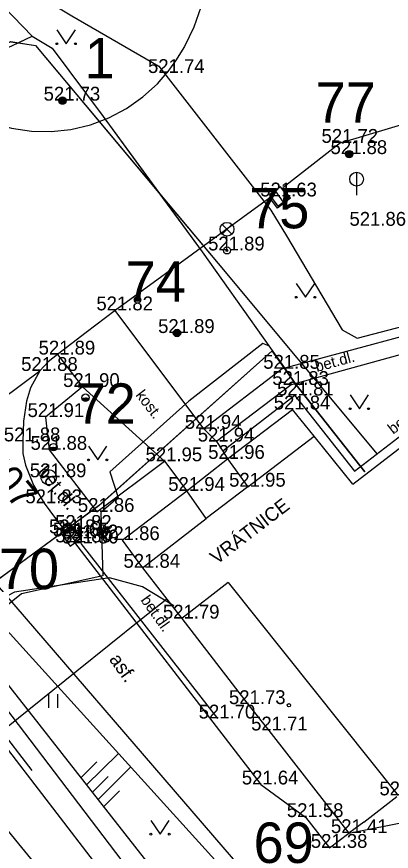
# Model space of a CAD drawing. Extents: x -668867 to -667827, y -1131943 to -1131019.
# Drawn here: x -668561.47 to -668541.16, y -1131318.4 to -1131273.1 of the extents above; entities that cross this region are included whole.
import ezdxf

# ---------------------------------------------------------------- set-up
doc = ezdxf.new("R2010")
doc.units = 0
for name, color, linetype in [('G_Bod_tecka', 7, 'Continuous'), ('G_Bod_vyska', 7, 'Continuous'), ('G_Bodove_pole', 7, 'Continuous'), ('G_Breh_Teren', 7, 'Continuous'), ('G_Budovy-znacky', 7, 'Continuous'), ('G_Budovy_Objekty', 7, 'Continuous'), ('G_Budovy_vstupy', 7, 'Continuous'), ('G_Cesty_Schody', 7, 'Continuous'), ('G_Objekty_technicke', 7, 'Continuous'), ('G_Plochy_zpevnene', 7, 'Continuous'), ('G_Ploty', 7, 'Continuous'), ('G_Popisy_povrchu', 7, 'Continuous'), ('G_Poznamky_odkaz', 7, 'Continuous'), ('G_Site-kanalizace', 7, 'Continuous'), ('G_Site-Sloupy', 7, 'Continuous'), ('G_Vyskove_srafy', 7, 'Continuous'), ('G_Z_ELsilove_podz_kotovane', 7, 'Continuous'), ('G_Z_SPOJE_podz_geodeticky', 7, 'Continuous'), ('G_Z_SPOJE_podz_kotovane', 7, 'Continuous'), ('G_Z_SPOJE_podz_priblizne', 7, 'Continuous'), ('G_Z_SPOJE_podz_zahozene', 7, 'Continuous'), ('G_Z_VODA_podz_kotovane', 7, 'Continuous'), ('G_Zabradli_Svodidla', 7, 'Continuous'), ('G_Zelen-Znacky', 7, 'Continuous'), ('Vrstva 1', 7, 'Continuous'), ('Vrstva 11', 7, 'Continuous'), ('Vrstva 26', 7, 'Continuous'), ('Vrstva 4', 7, 'Continuous')]:
    doc.layers.add(name, color=color, linetype=linetype)

msp = doc.modelspace()

# ---------------------------------------------------------------- linework, layer by layer
at = {"layer": 'G_Bod_tecka'}
for p, q in [((-668553.33, -1131276.16), (-668553.33, -1131276.16)), ((-668558.99, -1131277.66), (-668558.99, -1131277.66)), ((-668543.92, -1131279.95), (-668543.92, -1131279.95)), ((-668543.44, -1131280.56), (-668543.44, -1131280.56)), ((-668547.24, -1131282.86), (-668547.24, -1131282.86)), ((-668542.39, -1131284.45), (-668542.39, -1131284.45)), ((-668550.07, -1131285.79), (-668550.07, -1131285.79)), ((-668556.14, -1131289.04), (-668556.14, -1131289.04)), ((-668552.78, -1131290.27), (-668552.78, -1131290.27)), ((-668559.27, -1131291.44), (-668559.27, -1131291.44)), ((-668560.22, -1131292.33), (-668560.22, -1131292.33)), ((-668547.08, -1131292.21), (-668547.08, -1131292.21)), ((-668557.91, -1131293.2), (-668557.91, -1131293.2)), ((-668546.59, -1131293.09), (-668546.59, -1131293.09)), ((-668546.39, -1131293.66), (-668546.39, -1131293.66)), ((-668546.51, -1131294.42), (-668546.51, -1131294.42)), ((-668559.92, -1131294.83), (-668559.92, -1131294.83)), ((-668551.33, -1131295.47), (-668551.33, -1131295.47)), ((-668561.15, -1131296.15), (-668561.15, -1131296.15)), ((-668550.63, -1131296.16), (-668550.63, -1131296.16)), ((-668559.71, -1131296.61), (-668559.71, -1131296.61)), ((-668553.46, -1131297.23), (-668553.46, -1131297.23)), ((-668550.05, -1131297.1), (-668550.05, -1131297.1)), ((-668559.74, -1131298.1), (-668559.74, -1131298.1)), ((-668548.93, -1131298.61), (-668548.93, -1131298.61)), ((-668552.24, -1131298.84), (-668552.24, -1131298.84)), ((-668559.98, -1131299.51), (-668559.98, -1131299.51)), ((-668557.12, -1131299.98), (-668557.12, -1131299.98)), ((-668558.37, -1131300.9), (-668558.37, -1131300.9)), ((-668558.76, -1131301.14), (-668558.76, -1131301.14)), ((-668558.49, -1131301.31), (-668558.49, -1131301.31)), ((-668558.02, -1131301.42), (-668558.02, -1131301.42)), ((-668558.34, -1131301.63), (-668558.34, -1131301.63)), ((-668557.97, -1131301.69), (-668557.97, -1131301.69)), ((-668555.76, -1131301.51), (-668555.76, -1131301.51)), ((-668554.66, -1131303.01), (-668554.66, -1131303.01)), ((-668552.52, -1131305.77), (-668552.52, -1131305.77)), ((-668548.94, -1131310.41), (-668548.94, -1131310.41)), ((-668550.56, -1131311.19), (-668550.56, -1131311.19)), ((-668547.8, -1131311.84), (-668547.8, -1131311.84)), ((-668548.23, -1131314.77), (-668548.23, -1131314.77)), ((-668545.81, -1131316.54), (-668545.81, -1131316.54)), ((-668543.47, -1131317.41), (-668543.47, -1131317.41)), ((-668544.51, -1131318.21), (-668544.51, -1131318.21))]:
    msp.add_line(p, q, dxfattribs=at)
at = {"layer": 'G_Bodove_pole'}
for radius in [0.412, 0.05]:
    msp.add_circle((-668559.74, -1131298.1), radius, dxfattribs=at)
at = {"layer": 'G_Breh_Teren'}
for points in [[(-668565.85, -1131302.18), (-668547.78, -1131322.12)], [(-668566.93, -1131303.04), (-668550.43, -1131324.07)]]:
    msp.add_lwpolyline(points, dxfattribs=at)
at = {"layer": 'G_Budovy-znacky'}
msp.add_circle((-668546.71, -1131310.47), 0.0875, dxfattribs=at)
at = {"layer": 'G_Budovy_Objekty'}
for p, q in [((-668543.25, -1131298.47), (-668532.18, -1131289.95)), ((-668550.05, -1131297.1), (-668546.51, -1131294.42)), ((-668545.35, -1131295.86), (-668546.51, -1131294.42)), ((-668548.93, -1131298.61), (-668545.35, -1131295.86)), ((-668543.25, -1131298.47), (-668545.35, -1131295.86)), ((-668552.24, -1131298.84), (-668550.05, -1131297.1)), ((-668550.05, -1131297.1), (-668548.93, -1131298.61)), ((-668555.76, -1131301.51), (-668552.24, -1131298.84)), ((-668551.2, -1131300.33), (-668552.24, -1131298.84)), ((-668554.66, -1131303.01), (-668551.2, -1131300.33)), ((-668555.76, -1131301.51), (-668554.66, -1131303.01)), ((-668554.66, -1131303.01), (-668552.52, -1131305.77)), ((-668550, -1131303.81), (-668552.52, -1131305.77)), ((-668550, -1131303.81), (-668540.79, -1131315.36)), ((-668552.52, -1131305.77), (-668548.94, -1131310.41)), ((-668547.8, -1131311.84), (-668543.47, -1131317.41)), ((-668542.65, -1131316.82), (-668543.47, -1131317.41))]:
    msp.add_line(p, q, dxfattribs=at)
at = {"layer": 'G_Budovy_vstupy'}
for p, q in [((-668548.93, -1131298.61), (-668551.2, -1131300.33)), ((-668548.94, -1131310.41), (-668547.8, -1131311.84)), ((-668542.65, -1131316.82), (-668540.86, -1131315.43))]:
    msp.add_line(p, q, dxfattribs=at)
at = {"layer": 'G_Cesty_Schody'}
for p, q in [((-668559.27, -1131291.44), (-668557.91, -1131293.2)), ((-668550.63, -1131296.16), (-668551.33, -1131295.47)), ((-668553.46, -1131297.23), (-668552.24, -1131298.84))]:
    msp.add_line(p, q, dxfattribs=at)
at = {"layer": 'G_Objekty_technicke'}
for p, q in [((-668550.335, -1131284.375), (-668549.805, -1131284.905)), ((-668550.335, -1131284.905), (-668549.805, -1131284.375)), ((-668550.07, -1131285.79), (-668550.07, -1131285.015))]:
    msp.add_line(p, q, dxfattribs=at)
for centre, radius in [((-668550.07, -1131284.64), 0.375), ((-668550.07, -1131285.79), 0.19), ((-668550.07, -1131285.79), 0.05)]:
    msp.add_circle(centre, radius, dxfattribs=at)
at = {"layer": 'G_Plochy_zpevnene'}
for p, q in [((-668552.87, -1131275.5), (-668553.33, -1131276.16)), ((-668543.92, -1131279.95), (-668538.47, -1131278.33)), ((-668543.92, -1131279.95), (-668547.04, -1131282.4)), ((-668546.63, -1131282.95), (-668547.04, -1131282.4)), ((-668547.75, -1131282.94), (-668556.14, -1131289.04)), ((-668547.33, -1131283.49), (-668547.75, -1131282.94)), ((-668546.63, -1131282.95), (-668547.33, -1131283.49)), ((-668530.96, -1131287.85), (-668547.08, -1131292.21)), ((-668551.33, -1131295.47), (-668556.14, -1131289.04)), ((-668531.75, -1131288.98), (-668546.59, -1131293.09)), ((-668543.16, -1131297.76), (-668531.75, -1131288.98)), ((-668547.08, -1131292.21), (-668551.33, -1131295.47)), ((-668557.91, -1131293.2), (-668559.92, -1131294.83)), ((-668553.46, -1131297.23), (-668557.91, -1131293.2)), ((-668546.59, -1131293.09), (-668550.63, -1131296.16)), ((-668546.39, -1131293.66), (-668550.3, -1131296.69)), ((-668546.39, -1131293.66), (-668543.16, -1131297.76)), ((-668559.92, -1131294.83), (-668559.71, -1131296.61)), ((-668550.63, -1131296.16), (-668550.3, -1131296.69)), ((-668559.71, -1131296.61), (-668557.12, -1131299.98)), ((-668550.3, -1131296.69), (-668550.05, -1131297.1)), ((-668557.12, -1131299.98), (-668553.46, -1131297.23)), ((-668558.76, -1131301.14), (-668558.37, -1131300.9)), ((-668558.37, -1131300.9), (-668558.02, -1131301.42)), ((-668558.02, -1131301.42), (-668558.34, -1131301.63)), ((-668558.34, -1131301.63), (-668548.23, -1131314.77)), ((-668548.23, -1131314.77), (-668545.81, -1131316.54)), ((-668545.81, -1131316.54), (-668544.51, -1131318.21)), ((-668543.47, -1131317.41), (-668539.46, -1131316.61)), ((-668544.51, -1131318.21), (-668543.47, -1131317.41))]:
    msp.add_line(p, q, dxfattribs=at)
for points in [[(-668552.84, -1131264.83), (-668552.23, -1131265.82), (-668551.75, -1131266.88), (-668551.41, -1131267.98), (-668551.21, -1131269.13), (-668551.15, -1131270.29), (-668551.24, -1131271.44), (-668551.48, -1131272.58), (-668551.86, -1131273.68), (-668552.37, -1131274.72), (-668552.87, -1131275.5)], [(-668566.34, -1131276.49), (-668565.57, -1131277.25), (-668564.72, -1131277.9), (-668563.78, -1131278.44), (-668562.79, -1131278.86), (-668561.75, -1131279.15), (-668560.68, -1131279.31), (-668559.6, -1131279.33), (-668558.53, -1131279.22), (-668557.48, -1131278.97), (-668556.47, -1131278.59), (-668555.52, -1131278.08), (-668554.64, -1131277.46), (-668553.84, -1131276.74), (-668553.33, -1131276.16)], [(-668556.14, -1131289.04), (-668557.7, -1131290.24), (-668559.27, -1131291.44), (-668559.76, -1131291.84), (-668560.22, -1131292.33), (-668560.72, -1131293.24), (-668560.95, -1131293.96), (-668561.11, -1131295.05), (-668561.15, -1131296.15), (-668561.14, -1131296.8), (-668561, -1131297.45), (-668560.56, -1131298.53), (-668559.98, -1131299.51), (-668559.37, -1131300.33), (-668558.76, -1131301.14)], [(-668567.48, -1131297.73), (-668560.22, -1131292.33)], [(-668564.79, -1131301.35), (-668547.61, -1131321.3), (-668546.92, -1131322.47), (-668546.3, -1131323.67), (-668545.79, -1131325.43), (-668545.38, -1131327.24)]]:
    msp.add_lwpolyline(points, dxfattribs=at)
at = {"layer": 'G_Ploty'}
for p, q in [((-668567.57, -1131305.06), (-668560.65, -1131314.01)), ((-668562.98, -1131311.56), (-668549.84, -1131328.66))]:
    msp.add_line(p, q, dxfattribs=at)
at = {"layer": 'G_Site-kanalizace'}
for p, q in [((-668543.04, -1131281.545), (-668543.04, -1131282.795)), ((-668547.463, -1131282.558), (-668547.017, -1131283.162)), ((-668558.712, -1131301.007), (-668558.268, -1131301.613))]:
    msp.add_line(p, q, dxfattribs=at)
for points in [[(-668547.764, -1131282.78), (-668547.318, -1131283.384), (-668546.715, -1131282.938), (-668547.16, -1131282.335)], [(-668559.014, -1131301.229), (-668558.569, -1131301.834), (-668557.965, -1131301.39), (-668558.409, -1131300.785)]]:
    msp.add_lwpolyline(points, close=True, dxfattribs=at)
msp.add_circle((-668543.04, -1131281.92), 0.375, dxfattribs=at)
at = {"layer": 'G_Site-Sloupy'}
for centre, radius in [((-668558.99, -1131277.66), 0.2), ((-668558.99, -1131277.66), 0.18), ((-668558.99, -1131277.66), 0.16), ((-668558.99, -1131277.66), 0.14), ((-668558.99, -1131277.66), 0.12), ((-668558.99, -1131277.66), 0.1), ((-668558.99, -1131277.66), 0.08), ((-668558.99, -1131277.66), 0.06), ((-668558.99, -1131277.66), 0.04), ((-668558.99, -1131277.66), 0.02), ((-668543.44, -1131280.56), 0.2), ((-668543.44, -1131280.56), 0.18), ((-668543.44, -1131280.56), 0.16), ((-668543.44, -1131280.56), 0.14), ((-668543.44, -1131280.56), 0.12), ((-668543.44, -1131280.56), 0.1), ((-668543.44, -1131280.56), 0.08), ((-668543.44, -1131280.56), 0.06), ((-668543.44, -1131280.56), 0.04), ((-668543.44, -1131280.56), 0.02), ((-668552.78, -1131290.27), 0.2), ((-668552.78, -1131290.27), 0.18), ((-668552.78, -1131290.27), 0.16), ((-668552.78, -1131290.27), 0.14), ((-668552.78, -1131290.27), 0.12), ((-668552.78, -1131290.27), 0.1), ((-668552.78, -1131290.27), 0.08), ((-668552.78, -1131290.27), 0.06), ((-668552.78, -1131290.27), 0.04), ((-668552.78, -1131290.27), 0.02), ((-668557.74, -1131293.78), 0.2), ((-668559.48, -1131296.46), 0.2)]:
    msp.add_circle(centre, radius, dxfattribs=at)
for centre, radius in [((-668557.74, -1131293.78), 0.18), ((-668557.74, -1131293.78), 0.16), ((-668557.74, -1131293.78), 0.14), ((-668557.74, -1131293.78), 0.12), ((-668557.74, -1131293.78), 0.1), ((-668557.74, -1131293.78), 0.08), ((-668557.74, -1131293.78), 0.06), ((-668557.74, -1131293.78), 0.04), ((-668557.74, -1131293.78), 0.02), ((-668559.48, -1131296.46), 0.18), ((-668559.48, -1131296.46), 0.16), ((-668559.48, -1131296.46), 0.14), ((-668559.48, -1131296.46), 0.12), ((-668559.48, -1131296.46), 0.1), ((-668559.48, -1131296.46), 0.08), ((-668559.48, -1131296.46), 0.06), ((-668559.48, -1131296.46), 0.04), ((-668559.48, -1131296.46), 0.02)]:
    msp.add_arc(centre, radius, 180, 0, dxfattribs=at)
at = {"layer": 'G_Vyskove_srafy'}
for points in [[(-668557.7, -1131314.81), (-668555.97, -1131313.1)], [(-668558.01, -1131314.42), (-668557.13, -1131313.55)], [(-668557.08, -1131315.6), (-668555.3, -1131313.84)], [(-668557.39, -1131315.21), (-668556.51, -1131314.34)], [(-668556.77, -1131315.99), (-668555.89, -1131315.12)]]:
    msp.add_lwpolyline(points, dxfattribs=at)
at = {"layer": 'G_Z_ELsilove_podz_kotovane'}
msp.add_lwpolyline([(-668574.67, -1131248.27), (-668575.35, -1131248.89), (-668571.96, -1131252.78), (-668568.54, -1131257.3), (-668567.4, -1131260.91), (-668566.99, -1131263.87), (-668565.87, -1131266.74), (-668561.53, -1131271.21), (-668558.49, -1131273.06), (-668553.77, -1131275.79), (-668547.69, -1131283.6), (-668546.85, -1131285), (-668543.83, -1131290.1), (-668543.01, -1131290.55), (-668536.29, -1131288.8), (-668532.84, -1131286.96), (-668531.98, -1131287.1), (-668531.73, -1131286.89), (-668529.35, -1131284.29), (-668528.96, -1131284.08), (-668528.77, -1131283.93), (-668527.85, -1131283.22), (-668526.12, -1131281.9)], dxfattribs=at)
at = {"layer": 'G_Z_SPOJE_podz_geodeticky'}
for points in [[(-668552.95, -1131305.08), (-668554.65, -1131304.04), (-668556.45, -1131303.56), (-668561.59, -1131304.34), (-668563.06, -1131305.1), (-668564.38, -1131306.24), (-668565.97, -1131307.48), (-668568.73, -1131309.57), (-668572.91, -1131312.5), (-668578.56, -1131317.21), (-668580.68, -1131319.1), (-668583.62, -1131321.19)], [(-668553.34, -1131304.71), (-668554.7, -1131305.8), (-668558.21, -1131308.62), (-668563.34, -1131312.74), (-668564.72, -1131310.95)]]:
    msp.add_lwpolyline(points, dxfattribs=at)
at = {"layer": 'G_Z_SPOJE_podz_kotovane'}
for points in [[(-668576.78, -1131284.82), (-668565.86, -1131276.94), (-668563.02, -1131275.28), (-668560.63, -1131274.16), (-668562.72, -1131272.01), (-668565.06, -1131268.96), (-668567, -1131266.71), (-668568.28, -1131264.86), (-668569.69, -1131262.31), (-668569.64, -1131261.29), (-668568.96, -1131260.52), (-668566.52, -1131258.6)], [(-668560.63, -1131274.16), (-668559.55, -1131274.81), (-668556.78, -1131278.52), (-668551.42, -1131285.86), (-668547.01, -1131292.08), (-668546.32, -1131293.09), (-668542.59, -1131297.8)], [(-668547.76, -1131290.98), (-668548.13, -1131290.84), (-668552.13, -1131293.97), (-668556.42, -1131297.81), (-668555.98, -1131299.2), (-668556.92, -1131300.01), (-668556.81, -1131303.45), (-668561.21, -1131304.43), (-668564.25, -1131306.87), (-668564.05, -1131308.05), (-668549.22, -1131327.53), (-668547.69, -1131328.54), (-668547.19, -1131330.06), (-668547.39, -1131332.16), (-668545.5, -1131339.29), (-668544.91, -1131344.55), (-668544.16, -1131356.22), (-668544.44, -1131360.13), (-668546.07, -1131365.75), (-668519.89, -1131396.66), (-668520.47, -1131397.17), (-668523.1, -1131399.16)], [(-668553.34, -1131304.71), (-668554.7, -1131305.8), (-668558.21, -1131308.62), (-668563.34, -1131312.74), (-668564.72, -1131310.95)]]:
    msp.add_lwpolyline(points, dxfattribs=at)
at = {"layer": 'G_Z_SPOJE_podz_priblizne'}
msp.add_lwpolyline([(-668553.34, -1131304.71), (-668554.7, -1131305.8), (-668558.21, -1131308.62), (-668563.34, -1131312.74), (-668564.72, -1131310.95)], dxfattribs=at)
at = {"layer": 'G_Z_SPOJE_podz_zahozene'}
for p, q in [((-668561.4, -1131274.52), (-668560.63, -1131274.16)), ((-668560.63, -1131274.16), (-668559.55, -1131274.81)), ((-668563.02, -1131275.28), (-668561.4, -1131274.52)), ((-668561.8, -1131274.46), (-668561.4, -1131274.52)), ((-668561.4, -1131274.52), (-668560.45, -1131274.67)), ((-668560.45, -1131274.67), (-668553.76, -1131282.66)), ((-668559.55, -1131274.81), (-668556.78, -1131278.52)), ((-668556.78, -1131278.52), (-668553.76, -1131282.66)), ((-668553.76, -1131282.66), (-668550.54, -1131286.5)), ((-668553.76, -1131282.66), (-668551.42, -1131285.86)), ((-668551.42, -1131285.86), (-668547.01, -1131292.08)), ((-668550.54, -1131286.5), (-668541.93, -1131296.84)), ((-668547.62, -1131291.24), (-668557.03, -1131299.65)), ((-668546.32, -1131293.09), (-668547.62, -1131291.24)), ((-668547.01, -1131292.08), (-668546.32, -1131293.09)), ((-668542.59, -1131297.8), (-668546.32, -1131293.09)), ((-668557.03, -1131299.65), (-668566.09, -1131306.29))]:
    msp.add_line(p, q, dxfattribs=at)
at = {"layer": 'G_Z_VODA_podz_kotovane'}
msp.add_lwpolyline([(-668683.369, -1131181.224), (-668649.8, -1131211.72), (-668646.34, -1131215.79), (-668601.09, -1131269.33), (-668550.43, -1131331.42), (-668550.07, -1131333.92), (-668545.5, -1131360.28), (-668544.8, -1131361.58), (-668534.06, -1131374.68), (-668512.85, -1131400.04), (-668473.31, -1131428.57), (-668463.03, -1131434.08), (-668452.78, -1131440.2), (-668452.76, -1131440.21)], dxfattribs=at)
at = {"layer": 'G_Zabradli_Svodidla'}
msp.add_line((-668550.56, -1131311.19), (-668557.97, -1131301.69), dxfattribs=at)
at = {"layer": 'G_Zelen-Znacky'}
for p, q in [((-668559.29, -1131273.82), (-668558.79, -1131274.57)), ((-668558.79, -1131274.57), (-668558.29, -1131273.82)), ((-668546.31, -1131287.58), (-668545.81, -1131288.33)), ((-668545.81, -1131288.33), (-668545.31, -1131287.581)), ((-668543.39, -1131293.63), (-668542.89, -1131294.38)), ((-668542.89, -1131294.38), (-668542.39, -1131293.63)), ((-668557.58, -1131296.41), (-668557.08, -1131297.16)), ((-668557.08, -1131297.16), (-668556.58, -1131296.411)), ((-668559.74, -1131310.62), (-668559.74, -1131309.87)), ((-668559.24, -1131310.62), (-668559.24, -1131309.87)), ((-668554.2, -1131316.72), (-668553.7, -1131317.47)), ((-668553.7, -1131317.47), (-668553.2, -1131316.721))]:
    msp.add_line(p, q, dxfattribs=at)
for centre in [(-668559.29, -1131274.57), (-668558.29, -1131274.57), (-668546.31, -1131288.33), (-668545.31, -1131288.33), (-668543.39, -1131294.38), (-668542.39, -1131294.38), (-668557.58, -1131297.16), (-668556.58, -1131297.16), (-668554.2, -1131317.47), (-668553.2, -1131317.47)]:
    msp.add_circle(centre, 0.05, dxfattribs=at)
at = {"layer": 'Vrstva 1'}
for p, q in [((-668558.99, -1131277.66), (-668558.99, -1131277.66)), ((-668543.44, -1131280.56), (-668543.44, -1131280.56)), ((-668550.07, -1131285.79), (-668550.07, -1131285.79)), ((-668552.78, -1131290.27), (-668552.78, -1131290.27)), ((-668559.48, -1131296.4), (-668559.48, -1131296.4))]:
    msp.add_line(p, q, dxfattribs=at)
msp.add_lwpolyline([(-668574.67, -1131248.27), (-668575.35, -1131248.89), (-668571.96, -1131252.78), (-668568.54, -1131257.3), (-668567.4, -1131260.91), (-668566.99, -1131263.87), (-668565.87, -1131266.74), (-668561.53, -1131271.21), (-668558.49, -1131273.06), (-668553.77, -1131275.79), (-668547.69, -1131283.6), (-668546.85, -1131285), (-668543.83, -1131290.1), (-668543.01, -1131290.55), (-668536.29, -1131288.8), (-668532.84, -1131286.96), (-668531.98, -1131287.1), (-668531.73, -1131286.89), (-668529.35, -1131284.29), (-668528.96, -1131284.08), (-668528.77, -1131283.93), (-668527.85, -1131283.22), (-668526.12, -1131281.9)], dxfattribs=at)
at = {"layer": 'Vrstva 11'}
for points in [[(-668596.886, -1131273.374), (-668592.486, -1131278.746), (-668586.387, -1131286.149), (-668583.587, -1131289.451), (-668583.187, -1131289.751), (-668582.687, -1131289.751), (-668581.787, -1131289.251), (-668580.587, -1131288.35), (-668576.78, -1131284.82), (-668565.86, -1131276.94), (-668563.02, -1131275.28), (-668560.63, -1131274.16), (-668559.55, -1131274.81), (-668556.78, -1131278.52), (-668551.42, -1131285.86), (-668547.01, -1131292.08), (-668546.32, -1131293.09), (-668542.59, -1131297.8)], [(-668596.886, -1131273.374), (-668592.486, -1131278.746), (-668586.387, -1131286.149), (-668583.587, -1131289.451), (-668583.187, -1131289.751), (-668582.687, -1131289.751), (-668581.787, -1131289.251), (-668580.587, -1131288.35), (-668576.78, -1131284.82), (-668565.86, -1131276.94), (-668563.02, -1131275.28), (-668560.63, -1131274.16), (-668559.55, -1131274.81), (-668556.78, -1131278.52), (-668551.42, -1131285.86), (-668547.01, -1131292.08), (-668546.32, -1131293.09), (-668542.59, -1131297.8)], [(-668593.8, -1131277.148), (-668590.401, -1131281.185), (-668584.596, -1131288.34), (-668583.605, -1131289.473), (-668583.038, -1131289.827), (-668582.401, -1131289.757), (-668581.551, -1131289.19), (-668580.631, -1131288.481), (-668564.56, -1131275.873), (-668561.798, -1131274.456), (-668560.453, -1131274.668), (-668550.541, -1131286.498), (-668541.925, -1131296.84)], [(-668593.8, -1131277.148), (-668590.401, -1131281.185), (-668584.596, -1131288.34), (-668583.605, -1131289.473), (-668583.038, -1131289.827), (-668582.401, -1131289.757), (-668581.551, -1131289.19), (-668580.631, -1131288.481), (-668564.56, -1131275.873), (-668561.798, -1131274.456), (-668560.453, -1131274.668), (-668550.541, -1131286.498), (-668541.925, -1131296.84)], [(-668593.8, -1131277.148), (-668590.401, -1131281.185), (-668584.596, -1131288.34), (-668583.605, -1131289.473), (-668583.038, -1131289.827), (-668582.401, -1131289.757), (-668581.551, -1131289.19), (-668580.631, -1131288.481), (-668564.56, -1131275.873), (-668561.798, -1131274.456), (-668560.453, -1131274.668), (-668550.541, -1131286.498), (-668541.925, -1131296.84)], [(-668542.59, -1131297.8), (-668546.32, -1131293.09), (-668547.62, -1131291.239), (-668557.028, -1131299.65), (-668566.088, -1131306.288), (-668586.309, -1131323.77), (-668581.96, -1131328.8), (-668575.77, -1131335.59), (-668561.6, -1131352.33), (-668539.11, -1131379.01)]]:
    msp.add_lwpolyline(points, dxfattribs=at)
at = {"layer": 'Vrstva 26'}
msp.add_lwpolyline([(-668683.369, -1131181.224), (-668649.798, -1131211.717), (-668646.336, -1131215.786), (-668601.09, -1131269.326), (-668550.43, -1131331.42), (-668550.07, -1131333.92), (-668545.496, -1131360.279), (-668544.8, -1131361.58), (-668534.06, -1131374.68), (-668512.85, -1131400.04), (-668473.31, -1131428.57), (-668463.033, -1131434.082), (-668452.779, -1131440.199), (-668452.76, -1131440.21)], dxfattribs=at)

# ---------------------------------------------------------------- texts
at = {"layer": 'G_Bod_vyska'}
for s, p in [('521.74', (-668554.352, -1131276.16)), ('521.73', (-668560.012, -1131277.66)), ('521.72', (-668544.942, -1131279.95)), ('521.88', (-668544.452, -1131280.56)), ('521.63', (-668548.266, -1131282.86)), ('521.86', (-668543.426, -1131284.45)), ('521.89', (-668551.094, -1131285.79)), ('521.82', (-668557.152, -1131289.04)), ('521.89', (-668553.804, -1131290.27)), ('521.89', (-668560.284, -1131291.44)), ('521.85', (-668548.102, -1131292.21)), ('521.88', (-668561.232, -1131292.33)), ('521.83', (-668547.612, -1131293.09)), ('521.90', (-668558.956, -1131293.2)), ('521.81', (-668547.351, -1131293.66)), ('521.84', (-668547.532, -1131294.42)), ('521.91', (-668560.883, -1131294.83)), ('521.94', (-668552.354, -1131295.47)), ('521.88', (-668562.172, -1131296.15)), ('521.94', (-668551.654, -1131296.16)), ('521.88', (-668560.722, -1131296.61)), ('521.96', (-668551.088, -1131297.1)), ('521.95', (-668554.484, -1131297.23)), ('521.89', (-668560.762, -1131298.1)), ('521.94', (-668553.254, -1131298.84)), ('521.95', (-668549.954, -1131298.61)), ('521.83', (-668561.002, -1131299.51)), ('521.86', (-668558.156, -1131299.98)), ('521.81', (-668559.721, -1131301.14)), ('521.82', (-668559.392, -1131300.9)), ('521.65', (-668559.516, -1131301.31)), ('521.80', (-668559.384, -1131301.63)), ('521.82', (-668559.042, -1131301.42)), ('521.80', (-668559.014, -1131301.69)), ('521.86', (-668556.786, -1131301.51)), ('521.84', (-668555.682, -1131303.01)), ('521.79', (-668553.544, -1131305.77)), ('521.73', (-668549.962, -1131310.41)), ('521.70', (-668551.604, -1131311.19)), ('521.71', (-668548.761, -1131311.84)), ('521.64', (-668549.266, -1131314.77)), ('521.34', (-668541.802, -1131315.36)), ('521.58', (-668546.822, -1131316.54)), ('521.41', (-668544.431, -1131317.41)), ('521.38', (-668545.522, -1131318.21))]:
    msp.add_text(s, height=0.75, dxfattribs=at).set_placement(p)
at = {"layer": 'G_Bodove_pole'}
msp.add_text('5007', height=1.5, rotation=309.7973, dxfattribs=at).set_placement((-668564.227, -1131296.541))
at = {"layer": 'G_Popisy_povrchu'}
for s, rotation, p in [('bet.dl.', 15.3045, (-668545.196, -1131292.387)), ('kost.', 307.6194, (-668555.053, -1131293.645)), ('bet.žlab', 37.6014, (-668541.059, -1131295.794)), ('bet.dl.', 305.3045, (-668554.778, -1131304.764))]:
    msp.add_text(s, height=0.6, rotation=rotation, dxfattribs=at).set_placement(p)
at = {"layer": 'G_Poznamky_odkaz'}
for s, rotation, p in [('bet.dl.', 308.9794, (-668560.4, -1131297.831)), ('VRÁTNICE', 37.5384, (-668550.625, -1131302.86)), ('asf.', 305.5692, (-668556.491, -1131307.99))]:
    msp.add_text(s, height=0.75, rotation=rotation, dxfattribs=at).set_placement(p)
at = {"layer": 'Vrstva 4'}
for s, height, p in [('1', 2.194, (-668557.787, -1131276.458)), ('77', 2.1939, (-668545.261, -1131278.861)), ('75', 2.1939, (-668548.867, -1131284.589)), ('74', 2.1939, (-668555.565, -1131288.571)), ('72', 2.1939, (-668558.277, -1131295.198)), ('70', 2.1939, (-668562.441, -1131304.17)), ('69', 2.1939, (-668548.627, -1131319.029))]:
    msp.add_text(s, height=height, dxfattribs=at).set_placement(p)

doc.saveas('drawing.dxf')
